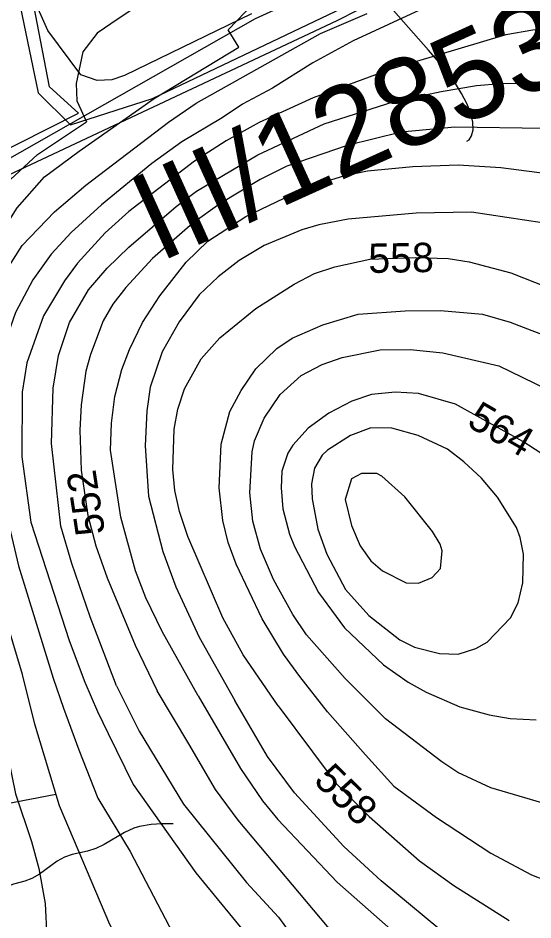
# Model space of a CAD drawing. Extents: x -709584 to -702006, y -1161789 to -1157496.
# Drawn here: x -708932.3 to -708757, y -1159394.7 to -1159087.6 of the extents above; entities that cross this region are included whole.
import ezdxf

# ---------------------------------------------------------------- set-up
doc = ezdxf.new("R2010")
doc.units = 0
for name, color, linetype in [('102_obvod PÚ', 7, 'Continuous'), ('110_silnice II. třídy a III. třídy', 7, 'Continuous'), ('111_silnice II. třídy a III. třídy_popis', 7, 'Continuous'), ('120_vrstevnice hlavní', 7, 'Continuous'), ('121_vrstevnice hlavní_popis', 7, 'Continuous'), ('122_vrstevnice základní', 7, 'Continuous'), ('408_BPEJ_linie', 7, 'Continuous'), ('411_akumulovaný odtok', 7, 'Continuous'), ('419_LPIS PB', 7, 'Continuous')]:
    doc.layers.add(name, color=color, linetype=linetype)

msp = doc.modelspace()

# ---------------------------------------------------------------- linework, layer by layer
at = {"layer": '102_obvod PÚ'}
for points in [[(-708566.99, -1158883.81), (-708618.46, -1158935.49), (-708713.84, -1159027.25), (-708730.82, -1159041.16), (-708823.75, -1159088.51), (-708948.99, -1159147.38), (-708959.12, -1159160.01), (-708963.66, -1159168.86), (-708969.72, -1159155.32)], [(-708969.72, -1159155.32), (-708952.69, -1159140.67), (-708911.73, -1159119.98), (-708921.57, -1159110.99), (-708929.37, -1159070.83), (-708946.34, -1159059.75), (-708891.17, -1159023.93), (-708858.83, -1158988.12), (-708813.27, -1158933.42), (-708817.66, -1158929.62)]]:
    msp.add_lwpolyline(points, dxfattribs=at)
at = {"layer": '110_silnice II. třídy a III. třídy'}
msp.add_lwpolyline([(-708972.15, -1159182), (-708960.19, -1159156.17), (-708949.18, -1159143.25), (-708851.52, -1159087.76), (-708763.44, -1159047.57), (-708704.41, -1159007.15), (-708617.29, -1158919.6)], dxfattribs=at)
at = {"layer": '120_vrstevnice hlavní'}
for points in [[(-708710.07, -1158927.01), (-708713.5, -1158939.58), (-708718.5, -1158955.3), (-708721.36, -1158961.58), (-708728.07, -1158970.73), (-708733.5, -1158976.3), (-708740.73, -1158985.01), (-708752.4, -1158991.21), (-708767.38, -1158996.07), (-708803.96, -1159013.66), (-708822.49, -1159024.61), (-708837.38, -1159036.21), (-708850.36, -1159047.79), (-708870.15, -1159066.51), (-708880.06, -1159075.28), (-708889.82, -1159082.32), (-708898.22, -1159087.79), (-708905.41, -1159092.72), (-708910.22, -1159099.11), (-708912.5, -1159109.85), (-708912.25, -1159115.72), (-708909.05, -1159122.94)], [(-708898.84, -1159315.03), (-708907.8, -1159291.46), (-708914, -1159273.39), (-708917.75, -1159260.66), (-708920.94, -1159232.46), (-708920.37, -1159213.6), (-708918.51, -1159202.45), (-708914.8, -1159191.31), (-708908.37, -1159180.17), (-708901.94, -1159172.74), (-708894.65, -1159165.59), (-708878.51, -1159151.74), (-708871.51, -1159146.59), (-708850.65, -1159134.16), (-708828.08, -1159123.59), (-708804.22, -1159116.02), (-708788.22, -1159112.59), (-708776.22, -1159110.59), (-708768.22, -1159109.88), (-708744.5, -1159109.59)], [(-708951.64, -1159308.57), (-708961.96, -1159274.26), (-708965.31, -1159260.95), (-708967.25, -1159247.24), (-708968.92, -1159233.59), (-708969.2, -1159224.95), (-708968.36, -1159214.36), (-708966.69, -1159204.61), (-708965.02, -1159195.98), (-708962.24, -1159187.06), (-708957.78, -1159176.47), (-708953.88, -1159168.67), (-708944.94, -1159153.65), (-708937.96, -1159145.44), (-708925.67, -1159134.05), (-708909.05, -1159122.94)], [(-708826.94, -1159323.82), (-708836.34, -1159311.79), (-708841.94, -1159304.17), (-708849.22, -1159292.17), (-708858.08, -1159273.6), (-708860.8, -1159266.17), (-708862.65, -1159258.74), (-708863.8, -1159247.6), (-708863.22, -1159232.74), (-708860.22, -1159221.6), (-708856.37, -1159214.45), (-708851.37, -1159207.03), (-708844.22, -1159200.17), (-708838.94, -1159196.6), (-708828.51, -1159192.02), (-708816.51, -1159188.45), (-708800.51, -1159187.31), (-708788.51, -1159187.17), (-708774.22, -1159188.45), (-708764.79, -1159191.17), (-708749.08, -1159197.17)], [(-708898.84, -1159315.03), (-708891.06, -1159330.42), (-708875.94, -1159355.27), (-708854.53, -1159382.02), (-708843.68, -1159393.74), (-708837.61, -1159402.13)], [(-708826.94, -1159323.82), (-708814.06, -1159338.47), (-708804.34, -1159349.19), (-708789.88, -1159359.89), (-708771.36, -1159372.04), (-708757.47, -1159379.42), (-708738.96, -1159386.65), (-708701.93, -1159396.63)]]:
    msp.add_lwpolyline(points, dxfattribs=at)
for points in [[(-708898.84, -1159315.03), (-708898.84, -1159315.03)], [(-708826.94, -1159323.82), (-708826.94, -1159323.82)]]:
    msp.add_open_spline(points, degree=1, dxfattribs=at)
at = {"layer": '122_vrstevnice základní'}
for points in [[(-708942.94, -1159309.64), (-708949.74, -1159281.96), (-708953.8, -1159267.89), (-708958.8, -1159245.03), (-708959.8, -1159222.17), (-708959.37, -1159213.03), (-708958.23, -1159203.88), (-708955.8, -1159194.74), (-708950.51, -1159181.02), (-708941.51, -1159166.17), (-708932.63, -1159152.19), (-708923.26, -1159141.7), (-708911.46, -1159132.91), (-708885.95, -1159114.96), (-708857.2, -1159097.44), (-708860.73, -1159091.56), (-708843.52, -1159073.54), (-708825.48, -1159056.04), (-708811.96, -1159046.19), (-708794.79, -1159038.02), (-708774.77, -1159029.12), (-708758.98, -1159021.66), (-708742.65, -1159014.89)], [(-708735.93, -1159068.16), (-708763.36, -1159074.16), (-708794.22, -1159084.16), (-708818.22, -1159095.3), (-708831.94, -1159102.88), (-708845.65, -1159111.45), (-708855.94, -1159116.88), (-708862.8, -1159121.59), (-708876.51, -1159129.74), (-708886.8, -1159137.16), (-708903.94, -1159151.17), (-708914.23, -1159160.59), (-708921.08, -1159168.02), (-708927.23, -1159176.74), (-708933.23, -1159187.88), (-708935.8, -1159195.31), (-708937.51, -1159202.74), (-708939.66, -1159221.31), (-708939.66, -1159232.46), (-708937.66, -1159251.03), (-708932.16, -1159274.12), (-708920.33, -1159312.4)], [(-708930.83, -1159311.12), (-708937.37, -1159289.15), (-708943.37, -1159269.89), (-708949.8, -1159241.31), (-708950.94, -1159231.31), (-708950.51, -1159216.45), (-708948.23, -1159202.74), (-708943.8, -1159189.02), (-708937.37, -1159175.31), (-708930.94, -1159165.02), (-708919.94, -1159153.59), (-708909.23, -1159144.45), (-708881.08, -1159123.02), (-708871.65, -1159116.59), (-708829.37, -1159092.88), (-708813.51, -1159086.02)], [(-708724.22, -1159087.73), (-708757.08, -1159091.73), (-708766.22, -1159093.3), (-708805.36, -1159105.02), (-708831.79, -1159114.73), (-708850.22, -1159123.16), (-708861.51, -1159129.45), (-708872.22, -1159136.31), (-708894.65, -1159153.45), (-708902.65, -1159160.74), (-708912.08, -1159171.02), (-708916.51, -1159177.02), (-708923.66, -1159189.02), (-708929.37, -1159205.03), (-708930.94, -1159215.03), (-708931.08, -1159237.03), (-708927.94, -1159259.31), (-708914.94, -1159299.6), (-708909.54, -1159313.72)], [(-708753.08, -1159125.16), (-708783.65, -1159124.74), (-708801.94, -1159126.45), (-708820.22, -1159131.02), (-708840.79, -1159138.02), (-708849.94, -1159142.59), (-708863.65, -1159150.88), (-708872.8, -1159157.45), (-708886.51, -1159169.45), (-708895.65, -1159179.31), (-708900.08, -1159185.02), (-708903.37, -1159190.74), (-708907.65, -1159202.17), (-708909.23, -1159207.88), (-708910.8, -1159219.31), (-708911.23, -1159227.88), (-708910.8, -1159241.6), (-708908.51, -1159257.03), (-708905.8, -1159267.31), (-708902.02, -1159278.19), (-708892.49, -1159301.14), (-708885.01, -1159316.72)], [(-708871.05, -1159318.43), (-708883.22, -1159296.46), (-708888.8, -1159285.03), (-708892.37, -1159275.89), (-708897.37, -1159257.6), (-708900.8, -1159234.74), (-708900.51, -1159225.6), (-708899.37, -1159216.45), (-708896.94, -1159207.31), (-708894.37, -1159200.45), (-708889.94, -1159191.31), (-708884.08, -1159182.17), (-708875.08, -1159170.74), (-708867.65, -1159163.59), (-708854.79, -1159155.17), (-708833.94, -1159145.16), (-708821.08, -1159141.17), (-708813.36, -1159139.59), (-708797.94, -1159138.16), (-708782.51, -1159137.59), (-708767.93, -1159138.45), (-708737.36, -1159142.45)], [(-708753.93, -1159157.31), (-708777.93, -1159153.74), (-708796.79, -1159154.02), (-708819.94, -1159156.02), (-708829.94, -1159158.02), (-708835.65, -1159159.74), (-708848.51, -1159165.02), (-708857.08, -1159170.17), (-708864.22, -1159175.74), (-708870.65, -1159181.88), (-708877.51, -1159191.02), (-708883.22, -1159201.31), (-708887.37, -1159213.31), (-708888.51, -1159221.31), (-708889.08, -1159233.31), (-708887.94, -1159250.46), (-708883.08, -1159269.31), (-708878.65, -1159281.31), (-708870.65, -1159298.46), (-708858.53, -1159319.96)], [(-708843.76, -1159321.77), (-708855.65, -1159304.46), (-708862.65, -1159291.89), (-708874.51, -1159264.17), (-708877.37, -1159255.6), (-708878.94, -1159248.46), (-708879.65, -1159241.31), (-708879.22, -1159227.6), (-708877.94, -1159220.74), (-708875.65, -1159213.88), (-708869.94, -1159203.6), (-708863.65, -1159196.45), (-708851.37, -1159186.45), (-708838.37, -1159178.17), (-708831.37, -1159174.59), (-708824.51, -1159172.31), (-708812.51, -1159169.74), (-708797.08, -1159169.17), (-708785.93, -1159169.45), (-708778.79, -1159170.59), (-708764.51, -1159174.31), (-708718.79, -1159192.45)], [(-708807.24, -1159326.23), (-708820.94, -1159312.46), (-708834.08, -1159297.6), (-708838.79, -1159290.74), (-708845.37, -1159278.74), (-708849.79, -1159268.46), (-708852.37, -1159258.88), (-708853.37, -1159249.31), (-708852.65, -1159235.31), (-708851.79, -1159231.6), (-708848.51, -1159223.88), (-708843.08, -1159215.74), (-708835.94, -1159209.31), (-708828.79, -1159205.6), (-708821.94, -1159203.17), (-708809.08, -1159200.6), (-708798.79, -1159200.45), (-708787.65, -1159201.6), (-708768.65, -1159206.02), (-708752.5, -1159213.88)], [(-708754.36, -1159235.74), (-708760.5, -1159231.74), (-708783.36, -1159219.03), (-708795.94, -1159215.45), (-708803.94, -1159215.03), (-708811.94, -1159215.74), (-708818.65, -1159218.03), (-708826.51, -1159222.17), (-708833.51, -1159227.31), (-708838.79, -1159233.03), (-708840.51, -1159235.74), (-708842.51, -1159241.88), (-708842.79, -1159247.6), (-708842.22, -1159254.74), (-708839.94, -1159263.31), (-708838.22, -1159267.6), (-708830.08, -1159283.17), (-708821.22, -1159295.31), (-708807.94, -1159307.89), (-708799.51, -1159313.74), (-708793.36, -1159317.17), (-708781.93, -1159322.17), (-708771.93, -1159324.89), (-708764.79, -1159326.17), (-708755.93, -1159326.6)], [(-708769.08, -1159250.74), (-708774.51, -1159244.31), (-708780.51, -1159238.74), (-708786.08, -1159234.45), (-708796.08, -1159229.74), (-708805.08, -1159227.31), (-708812.22, -1159227.17), (-708819.08, -1159229.74), (-708826.94, -1159234.74), (-708828.79, -1159236.46), (-708831.36, -1159240.88), (-708832.37, -1159246.17), (-708832.22, -1159251.31), (-708830.22, -1159261.6), (-708827.22, -1159270.17), (-708820.79, -1159282.17), (-708812.94, -1159291.03), (-708802.36, -1159299.31), (-708797.36, -1159301.89), (-708788.79, -1159304.03), (-708782.51, -1159304.17), (-708776.51, -1159302.31), (-708772.65, -1159300.17), (-708764.65, -1159291.89), (-708762.08, -1159286.74), (-708760.5, -1159279.89), (-708760.22, -1159270.17), (-708761.36, -1159264.46), (-708762.65, -1159261.03), (-708769.08, -1159250.74)], [(-708788.65, -1159266.74), (-708791.22, -1159262.46), (-708800.65, -1159250.6), (-708808.51, -1159243.6), (-708810.22, -1159242.74), (-708815.36, -1159242.74), (-708818.75, -1159244.49), (-708820.9, -1159251.57), (-708818.79, -1159260.46), (-708815.79, -1159267.31), (-708812.22, -1159272.46), (-708808.22, -1159275.89), (-708800.22, -1159279.89), (-708795.94, -1159280.03), (-708791.28, -1159278.07), (-708788.51, -1159275.01), (-708787.93, -1159269.03), (-708788.65, -1159266.74)], [(-708942.94, -1159309.64), (-708936.83, -1159334), (-708933.22, -1159351.79), (-708927.72, -1159367.99), (-708925.26, -1159377.25), (-708923.09, -1159389.11), (-708922.51, -1159400.68), (-708923.96, -1159405.89), (-708925.7, -1159409.22), (-708930.47, -1159412.98), (-708934.52, -1159414.86), (-708937.86, -1159415.89), (-708942.62, -1159416.3), (-708956.79, -1159412.54), (-708989.2, -1159399.96), (-709001.34, -1159395.91), (-709015.52, -1159392), (-709037.8, -1159384.48), (-709065.86, -1159373.78), (-709085.13, -1159365.51)], [(-709081.77, -1159383.47), (-709061.52, -1159392.73), (-709034.9, -1159406.18), (-708994.4, -1159423.83), (-708972.13, -1159435.54), (-708939.73, -1159454.06), (-708905.3, -1159475.18), (-708899.23, -1159478.07), (-708893.15, -1159479.08), (-708888.52, -1159477.92), (-708886.35, -1159476.62), (-708883.89, -1159473.87), (-708882.16, -1159470.4), (-708880.71, -1159461.15), (-708881.43, -1159449.57), (-708882.74, -1159442.63), (-708887.36, -1159426.43), (-708893.87, -1159410.23), (-708901.11, -1159396.34), (-708918.24, -1159355.86), (-708926.62, -1159328.1), (-708930.83, -1159311.12)], [(-708920.33, -1159312.4), (-708916.87, -1159322.57), (-708911.58, -1159336.8), (-708905.16, -1159353.24), (-708894.16, -1159371.47), (-708876.95, -1159404.44)], [(-708909.54, -1159313.72), (-708905.22, -1159323.75), (-708901.68, -1159331.25), (-708893.15, -1159348.61), (-708871.74, -1159378.7), (-708853.08, -1159401.55)], [(-708824.59, -1159399.81), (-708857.42, -1159360.76), (-708865.09, -1159350.35), (-708874.2, -1159334.73), (-708885.01, -1159316.72)], [(-708871.05, -1159318.43), (-708856.56, -1159343.11), (-708849.13, -1159354.15), (-708843.88, -1159360.58), (-708823.72, -1159381.88), (-708789.01, -1159412.4)], [(-708784.09, -1159401.84), (-708808.68, -1159381.45), (-708821.41, -1159369.73), (-708838.19, -1159351.5), (-708847.39, -1159339.06), (-708858.52, -1159319.96)], [(-708843.76, -1159321.77), (-708832.11, -1159337.47), (-708824.01, -1159348.32), (-708812.73, -1159359.46), (-708795.66, -1159374.65), (-708783.94, -1159383.04), (-708765.14, -1159394.9)], [(-708641.61, -1159401.55), (-708648.7, -1159389.98), (-708652.17, -1159385.35), (-708664.03, -1159374.5), (-708673.58, -1159368.57), (-708687.76, -1159364.38), (-708714.08, -1159360.47), (-708734.33, -1159358.16), (-708754, -1159354.83), (-708771.36, -1159349.77), (-708782.64, -1159344.56), (-708787.99, -1159340.95), (-708807.24, -1159326.24)]]:
    msp.add_lwpolyline(points, dxfattribs=at)
for points in [[(-708930.83, -1159311.12), (-708930.83, -1159311.12)], [(-708920.33, -1159312.4), (-708920.33, -1159312.4)], [(-708909.54, -1159313.72), (-708909.54, -1159313.72)], [(-708885.01, -1159316.72), (-708885.01, -1159316.72)], [(-708871.05, -1159318.43), (-708871.05, -1159318.43)], [(-708858.52, -1159319.96), (-708858.53, -1159319.96)], [(-708843.76, -1159321.77), (-708843.76, -1159321.77)], [(-708807.24, -1159326.24), (-708807.24, -1159326.23)]]:
    msp.add_open_spline(points, degree=1, dxfattribs=at)
at = {"layer": '408_BPEJ_linie'}
msp.add_lwpolyline([(-708750, -1158987.43), (-708767, -1158963), (-708768.16, -1158963), (-708768.6, -1158962.39), (-708777.61, -1158955.86), (-708788.13, -1158950.84), (-708799.3, -1158951.1), (-708812.6, -1158956.5), (-708824.2, -1158960.7), (-708840.2, -1158972.9), (-708852.2, -1158986.49), (-708855.1, -1158994.9), (-708864.3, -1159007.5), (-708870.2, -1159016.4), (-708874.26, -1159019.91), (-708908, -1159038.5), (-708943.71, -1159055.44), (-708943.84, -1159057.82), (-708944.02, -1159060.44), (-708934, -1159072), (-708925.5, -1159113), (-708914.5, -1159124), (-708886.5, -1159115), (-708750, -1159049.8)], dxfattribs=at)
at = {"layer": '411_akumulovaný odtok'}
for points in [[(-708779.49, -1159129.5), (-708778.75, -1159129.04), (-708777.93, -1159127.7), (-708777.39, -1159125.63), (-708777.45, -1159123.03), (-708778.19, -1159120.01), (-708779.51, -1159116.71), (-708781.3, -1159113.29), (-708783.41, -1159109.89), (-708785.69, -1159106.67), (-708788, -1159103.78), (-708792.54, -1159098.57), (-708881.99, -1158997)], [(-708919.49, -1159352), (-708936.54, -1159355.3), (-708941.77, -1159356.13), (-708945.63, -1159356.34), (-708946.89, -1159356.22), (-708949.33, -1159355.63), (-708954.11, -1159353.65), (-708959.99, -1159350.7), (-708963.42, -1159348.79), (-708966.57, -1159346.57), (-708968.32, -1159344.79), (-708969.93, -1159342.77), (-708976.99, -1159332)], [(-708879.49, -1159362), (-708883.33, -1159361.97), (-708887.04, -1159362.21), (-708890.98, -1159362.9), (-708892.89, -1159363.49), (-708896.02, -1159364.97), (-708903, -1159369.02), (-708905.86, -1159370.4), (-708908.64, -1159371.32), (-708913.94, -1159372.49), (-708916.46, -1159373.32), (-708919.02, -1159374.74), (-708925.04, -1159379.18), (-708927.57, -1159380.65), (-708930.05, -1159381.53), (-708933.86, -1159382.54), (-708936.23, -1159383.46), (-708937.46, -1159384.24), (-708938.68, -1159385.33), (-708941.24, -1159388.35), (-708943.68, -1159391.8), (-708946.99, -1159397)]]:
    msp.add_lwpolyline(points, dxfattribs=at)
at = {"layer": '419_LPIS PB'}
msp.add_lwpolyline([(-708852.8, -1159086.1), (-708896.1, -1159107.2), (-708900.4, -1159108.6), (-708905.4, -1159108.8), (-708910.9, -1159106.9), (-708922.2, -1159091.8), (-708927.3, -1159080.2)], dxfattribs=at)

# ---------------------------------------------------------------- texts
at = {"layer": '111_silnice II. třídy a III. třídy_popis'}
msp.add_text('III/12853', height=30, rotation=24.3689, dxfattribs=at).set_placement((-708884.26, -1159170.94))
at = {"layer": '121_vrstevnice hlavní_popis'}
for s, rotation, p in [('558', 0.8821, (-708813, -1159174.4)), ('564', 330.1585, (-708779.92, -1159226.33)), ('552', 98.6422, (-708902.65, -1159263.03)), ('558', 315.597, (-708832.04, -1159347.68))]:
    msp.add_text(s, height=10, rotation=rotation, dxfattribs=at).set_placement(p)

doc.saveas('drawing.dxf')
